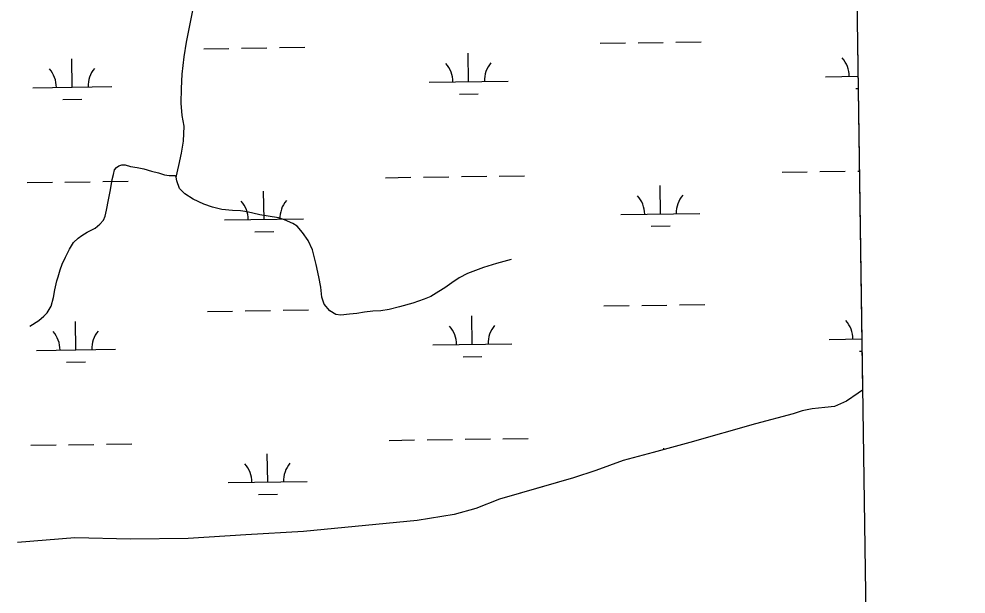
# Model space of a CAD drawing. Extents: x 3767014 to 3805179, y 361544 to 387384.
# Drawn here: x 3801861 to 3803060, y 376289 to 377017 of the extents above; entities that cross this region are included whole.
import ezdxf

# ---------------------------------------------------------------- set-up
doc = ezdxf.new("R2010")
doc.units = 0
for name, color, linetype in [('V-GRID-FRAM', 7, 'Continuous'), ('V-TOPO-SHOR', 7, 'Continuous'), ('V-WETL-SWMP', 7, 'Continuous')]:
    doc.layers.add(name, color=color, linetype=linetype)

msp = doc.modelspace()

# ---------------------------------------------------------------- linework, layer by layer
at = {"layer": 'V-GRID-FRAM'}
msp.add_lwpolyline([(3771006.872, 385146.094), (3802799.803, 385587.734), (3803060.286, 367407.215), (3771251.489, 366965.353), (3771006.872, 385146.094)], dxfattribs=at)
at = {"layer": 'V-TOPO-SHOR'}
for points in [[(3802484.264, 376712.582), (3802465.939, 376707.482), (3802449.469, 376702.149), (3802429.052, 376694.732), (3802418.382, 376689.397), (3802409.334, 376682.904), (3802400.518, 376676.41), (3802392.631, 376671.771), (3802382.655, 376665.742), (3802374.072, 376662.033), (3802359.92, 376657.163), (3802342.985, 376652.295), (3802329.997, 376649.051), (3802319.325, 376647.429), (3802309.351, 376647.198), (3802298.681, 376645.576), (3802288.936, 376643.953), (3802279.659, 376643.259), (3802268.755, 376642.102), (3802262.493, 376642.798), (3802254.837, 376647.439), (3802247.649, 376655.791), (3802244.868, 376664.839), (3802243.246, 376677.596), (3802240.927, 376690.355), (3802237.452, 376706.131), (3802233.047, 376724.688), (3802227.48, 376736.288), (3802220.292, 376746.726), (3802213.568, 376754.615), (3802207.999, 376758.097), (3802197.329, 376762.737), (3802189.907, 376765.058), (3802166.015, 376769.004), (3802150.244, 376772.719), (3802141.892, 376774.112), (3802131.453, 376774.577), (3802118, 376775.74), (3802106.171, 376778.759), (3802095.267, 376782.703), (3802081.814, 376788.737), (3802071.377, 376795.467), (3802064.652, 376802.426), (3802060.943, 376811.937), (3802060.48, 376816.577), (3802063.497, 376831.655), (3802067.212, 376847.195), (3802069.766, 376862.504), (3802070.233, 376881.294), (3802067.685, 376894.747), (3802066.759, 376910.29), (3802066.995, 376928.847), (3802067.924, 376946.941), (3802070.249, 376968.977), (3802073.499, 376987.766), (3802077.214, 377006.785), (3802081.626, 377029.75)], [(3801875.003, 376628.057), (3801886.371, 376635.245), (3801892.868, 376640.812), (3801897.043, 376644.988), (3801902.147, 376653.337), (3801905.166, 376664.47), (3801906.79, 376673.981), (3801909.112, 376685.348), (3801910.736, 376690.683), (3801913.29, 376699.264), (3801915.842, 376706.688), (3801920.02, 376715.269), (3801925.357, 376725.474), (3801930.461, 376733.824), (3801936.029, 376739.622), (3801940.67, 376742.636), (3801947.629, 376747.044), (3801957.836, 376752.145), (3801963.87, 376757.015), (3801968.277, 376762.119), (3801970.366, 376767.452), (3801972.221, 376775.107), (3801974.544, 376787.864), (3801977.098, 376800.855), (3801979.42, 376813.612), (3801981.044, 376819.875), (3801982.439, 376826.137), (3801984.757, 376829.152), (3801987.774, 376831.008), (3801991.487, 376832.167), (3801995.661, 376832.167), (3802002.62, 376830.309), (3802010.97, 376828.917), (3802019.553, 376827.29), (3802029.064, 376824.274), (3802037.876, 376822.185), (3802045.532, 376819.864), (3802051.332, 376818.703), (3802058.987, 376818.701), (3802060.48, 376816.577)], [(3802929.333, 376547.154), (3802923.888, 376542.967), (3802909.1, 376532.876), (3802893.84, 376526.306), (3802881.4, 376524.899), (3802865.438, 376523.494), (3802852.997, 376520.914), (3802841.26, 376516.926)], [(3802841.26, 376516.926), (3802793.588, 376504.223), (3802710.382, 376480.576), (3802664.333, 376467.893), (3802626.359, 376457.733), (3802591.651, 376445.179), (3802563.391, 376435.938), (3802525.425, 376424.967), (3802469.689, 376408.931), (3802439.835, 376397.243), (3802412.367, 376389.635), (3802365.452, 376381.801), (3802299.879, 376375.379), (3802221.348, 376367.996), (3802148.454, 376363.918), (3802075.57, 376359.03), (3802002.638, 376358.194), (3801932.109, 376359.818), (3801859.235, 376354.121)]]:
    msp.add_lwpolyline(points, dxfattribs=at)
at = {"layer": 'V-WETL-SWMP'}
for p, q in [((3802920.577, 377158.285), (3802929.333, 376547.153)), ((3802644.995, 376987.011), (3802676.992, 376987.455)), ((3802692.99, 376987.678), (3802724.987, 376988.122)), ((3802095.14, 376979.373), (3802127.137, 376979.817)), ((3802143.135, 376980.039), (3802175.132, 376980.484)), ((3802191.131, 376980.706), (3802223.127, 376981.151)), ((3802596.999, 376986.344), (3802628.996, 376986.789)), ((3801928.737, 376930.627), (3801928.237, 376966.623)), ((3802430.596, 376937.598), (3802430.096, 376973.595)), ((3802882.461, 376943.875), (3802923.64, 376944.447)), ((3801878.742, 376929.932), (3801978.732, 376931.321)), ((3802380.601, 376936.904), (3802480.592, 376938.293)), ((3802920.671, 376928.973), (3802923.862, 376929.018)), ((3801916.952, 376915.03), (3801940.95, 376915.364)), ((3802418.812, 376922.002), (3802442.81, 376922.335)), ((3802827.29, 376823.026), (3802859.287, 376823.471)), ((3802875.285, 376823.693), (3802907.282, 376824.137)), ((3802923.281, 376824.36), (3802925.361, 376824.388)), ((3801871.566, 376809.75), (3801903.563, 376810.194)), ((3801919.562, 376810.417), (3801951.559, 376810.861)), ((3801967.557, 376811.083), (3801999.554, 376811.528)), ((3802325.43, 376816.055), (3802357.427, 376816.499)), ((3802373.426, 376816.721), (3802405.423, 376817.166)), ((3802421.421, 376817.388), (3802453.418, 376817.833)), ((3802469.417, 376818.055), (3802501.414, 376818.499)), ((3802171.558, 376763.17), (3802171.058, 376799.167)), ((3802673.418, 376770.142), (3802672.918, 376806.138)), ((3802121.563, 376762.476), (3802221.553, 376763.865)), ((3802623.423, 376769.447), (3802723.413, 376770.836)), ((3802159.774, 376747.574), (3802183.771, 376747.907)), ((3802661.633, 376754.546), (3802685.631, 376754.879)), ((3802601.62, 376653.701), (3802633.617, 376654.146)), ((3802649.616, 376654.368), (3802681.612, 376654.812)), ((3802697.611, 376655.035), (3802729.608, 376655.479)), ((3802099.761, 376646.73), (3802131.758, 376647.174)), ((3802147.756, 376647.397), (3802179.753, 376647.841)), ((3802195.751, 376648.063), (3802227.748, 376648.508)), ((3802435.217, 376604.955), (3802434.717, 376640.952)), ((3801933.358, 376597.984), (3801932.858, 376633.98)), ((3802385.222, 376604.261), (3802485.212, 376605.65)), ((3802887.082, 376611.232), (3802928.406, 376611.806)), ((3801883.362, 376597.289), (3801983.353, 376598.678)), ((3802925.292, 376596.33), (3802928.627, 376596.377)), ((3801921.573, 376582.388), (3801945.571, 376582.721)), ((3802423.433, 376589.359), (3802447.43, 376589.692)), ((3802929.333, 376547.153), (3802923.888, 376542.966)), ((3802909.099, 376532.876), (3802893.84, 376526.306)), ((3802923.888, 376542.966), (3802909.099, 376532.876)), ((3802852.997, 376520.914), (3802841.26, 376516.926)), ((3802865.438, 376523.494), (3802852.997, 376520.914)), ((3802881.4, 376524.9), (3802865.438, 376523.494)), ((3802893.84, 376526.306), (3802881.4, 376524.9)), ((3802841.26, 376516.926), (3802793.589, 376504.223)), ((3802793.589, 376504.223), (3802710.383, 376480.577)), ((3802330.051, 376483.412), (3802362.048, 376483.856)), ((3802378.047, 376484.078), (3802410.044, 376484.523)), ((3802426.042, 376484.745), (3802458.039, 376485.19)), ((3802474.037, 376485.412), (3802506.034, 376485.856)), ((3801876.187, 376477.107), (3801908.184, 376477.552)), ((3801924.182, 376477.774), (3801956.179, 376478.218)), ((3801972.178, 376478.44), (3802004.175, 376478.885)), ((3802710.383, 376480.577), (3802664.332, 376467.893)), ((3802677.566, 376471.538), (3802677.539, 376473.495)), ((3802176.179, 376430.527), (3802175.679, 376466.524)), ((3802664.332, 376467.893), (3802626.358, 376457.732)), ((3802626.358, 376457.732), (3802591.652, 376445.178)), ((3802563.392, 376435.939), (3802469.689, 376408.931)), ((3802591.652, 376445.178), (3802563.392, 376435.939)), ((3802126.184, 376429.833), (3802226.174, 376431.222)), ((3802164.395, 376414.931), (3802188.392, 376415.265)), ((3802469.689, 376408.931), (3802439.836, 376397.243)), ((3802412.368, 376389.634), (3802365.451, 376381.802)), ((3802439.836, 376397.243), (3802412.368, 376389.634)), ((3802299.878, 376375.378), (3802221.348, 376367.995)), ((3802365.451, 376381.802), (3802299.878, 376375.378)), ((3802148.454, 376363.918), (3802075.569, 376359.03)), ((3802221.348, 376367.995), (3802148.454, 376363.918)), ((3801932.11, 376359.818), (3801859.235, 376354.12)), ((3802002.638, 376358.195), (3801932.11, 376359.818)), ((3802075.569, 376359.03), (3802002.638, 376358.195))]:
    msp.add_line(p, q, dxfattribs=at)
for centre, start, end in [((3802877.212, 376944.277), 0.024037, 41.567696), ((3801873.493, 376930.334), 0.024037, 41.567696), ((3801983.968, 376931.869), 140.024034, 181.567693), ((3802375.352, 376937.306), 0.024037, 41.567696), ((3802485.827, 376938.84), 140.024034, 181.567693), ((3802116.314, 376762.878), 0.024037, 41.567696), ((3802226.789, 376764.412), 140.024034, 181.567693), ((3802618.174, 376769.849), 0.024037, 41.567696), ((3802728.649, 376771.384), 140.024034, 181.567693), ((3802379.973, 376604.663), 0.024037, 41.567696), ((3802490.448, 376606.197), 140.024034, 181.567693), ((3802881.833, 376611.634), 0.024037, 41.567696), ((3801878.113, 376597.691), 0.024037, 41.567696), ((3801988.589, 376599.226), 140.024034, 181.567693), ((3802120.935, 376430.235), 0.024037, 41.567696), ((3802231.41, 376431.769), 140.024034, 181.567693)]:
    msp.add_arc(centre, 35.246, start, end, dxfattribs=at)

doc.saveas('drawing.dxf')
